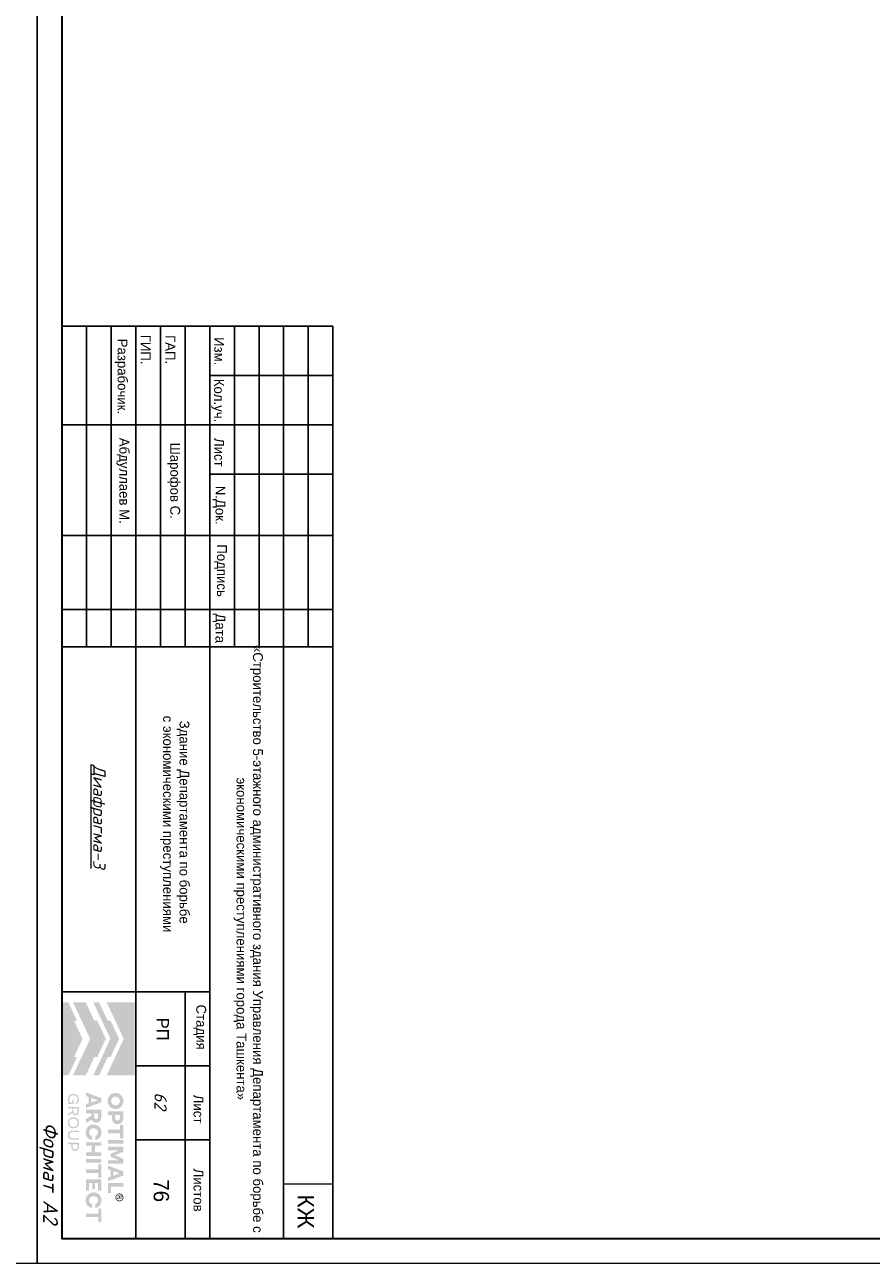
# Model space of a CAD drawing. Header units: millimetres. Extents: x -33345 to 4712671, y -3392 to 121473.
# Tile 1007 of 1056: x 4022375 to 4039541, y 44501 to 69611. Entities that reach past the tile are written whole.
import ezdxf

# ---------------------------------------------------------------- set-up
doc = ezdxf.new("R2010")
doc.units = ezdxf.units.MM
for name, color, linetype, lineweight in [('.', 7, 'Continuous', 15), ('A Текст', 250, 'Continuous', 20), ('Текст', 7, 'Continuous', 20)]:
    doc.layers.add(name, color=color, linetype=linetype, lineweight=lineweight)
doc.layers.add('_линия', color=7, linetype='Continuous')
doc.styles.add('ISOCPEUR', font='isocpeui.ttf', dxfattribs={"height": 300})
doc.styles.get("Standard").update_dxf_attribs({"font": 'arial.ttf'})
doc.styles.add('X-U-RW-01$0$StyleROMANS', font='GOTHIC.TTF')
doc.styles.add('Конструктор', font='isocpeui.ttf', dxfattribs={"height": 200})
doc.styles.add('Тохир', font='isocpeui.ttf', dxfattribs={"oblique": 2, "height": 250})

# ---------------------------------------------------------------- blocks, each defined once
blk = doc.blocks.new('srhet')
at = {"lineweight": 20}
blk.add_lwpolyline([(-49807960, 24193266), (-49748560, 24193266), (-49748560, 24235266), (-49807960, 24235266)], close=True, dxfattribs=at)
at = {"lineweight": 35}
blk.add_lwpolyline([(-49805960, 24193766), (-49749060, 24193766), (-49749060, 24234766), (-49805960, 24234766)], close=True, dxfattribs=at)
at = {"layer": '_линия', "color": 18, "lineweight": 0, "insert": (-49751418, 24193689), "char_height": 300, "width": 2427.67, "attachment_point": 1, "style": 'Тохир'}
blk.add_mtext('Формат А2', dxfattribs=at)
blk = doc.blocks.new('logo')
at = {"true_color": 0x90e0ed}
h = blk.add_hatch(color=141, dxfattribs=at)
h.dxf.hatch_style = 1
h.paths.add_polyline_path([(5.672, 5.668), (0.009, 5.668), (0.009, 3.483), (1.425, 4.147), (2.84, 4.81), (4.256, 4.147), (5.672, 3.483)])
at = {"true_color": 0x1f2877}
h = blk.add_hatch(color=166, dxfattribs=at)
h.dxf.hatch_style = 1
h.paths.add_polyline_path([(2.84, 4.449), (1.425, 3.786), (1.425, 3.558), (0.009, 2.894), (0.009, 2.448), (1.425, 3.112), (2.84, 3.775), (4.256, 3.112), (5.672, 2.448), (5.672, 2.894), (4.256, 3.558), (4.256, 3.786)])
h.paths.add_polyline_path([(2.84, 3.415), (1.425, 2.751), (1.425, 2.523), (0.009, 1.86), (0.009, 0.873), (1.425, 1.536), (2.84, 2.199), (4.256, 1.536), (5.672, 0.873), (5.672, 1.86), (4.256, 2.523), (4.256, 2.751)])
h.paths.add_polyline_path([(2.84, 1.611), (1.425, 0.947), (1.425, 1.176), (0.009, 0.512), (0.009, 0.005), (5.672, 0.005), (5.672, 0.512), (4.256, 1.176), (4.256, 0.947)])
at = {"true_color": 0x212121}
h = blk.add_hatch(color=250, dxfattribs=at)
h.dxf.hatch_style = 1
h.paths.add_polyline_path([(8.107, 4.61), (8.086, 4.63), (8.064, 4.649), (8.041, 4.667), (8.017, 4.683), (7.992, 4.699), (7.967, 4.713), (7.94, 4.726), (7.912, 4.738), (7.884, 4.749), (7.855, 4.759), (7.825, 4.766), (7.795, 4.773), (7.763, 4.778), (7.732, 4.782), (7.7, 4.784), (7.667, 4.785), (7.634, 4.784), (7.602, 4.782), (7.571, 4.778), (7.54, 4.773), (7.51, 4.766), (7.48, 4.758), (7.451, 4.749), (7.422, 4.738), (7.394, 4.725), (7.367, 4.712), (7.341, 4.697), (7.316, 4.682), (7.292, 4.665), (7.269, 4.648), (7.247, 4.629), (7.226, 4.609), (7.206, 4.588), (7.187, 4.566), (7.169, 4.544), (7.153, 4.52), (7.137, 4.495), (7.122, 4.47), (7.109, 4.443), (7.097, 4.416), (7.086, 4.387), (7.076, 4.359), (7.068, 4.329), (7.061, 4.299), (7.056, 4.268), (7.053, 4.237), (7.05, 4.205), (7.05, 4.173), (7.05, 4.14), (7.053, 4.108), (7.056, 4.077), (7.061, 4.047), (7.068, 4.016), (7.076, 3.987), (7.086, 3.958), (7.097, 3.93), (7.109, 3.903), (7.122, 3.876), (7.137, 3.85), (7.153, 3.826), (7.169, 3.802), (7.187, 3.779), (7.206, 3.757), (7.226, 3.736), (7.247, 3.716), (7.269, 3.697), (7.292, 3.679), (7.316, 3.662), (7.341, 3.647), (7.367, 3.633), (7.394, 3.619), (7.422, 3.607), (7.451, 3.596), (7.48, 3.587), (7.51, 3.579), (7.54, 3.573), (7.571, 3.568), (7.602, 3.564), (7.634, 3.562), (7.667, 3.561), (7.7, 3.562), (7.732, 3.564), (7.763, 3.568), (7.795, 3.573), (7.825, 3.579), (7.855, 3.587), (7.884, 3.596), (7.912, 3.607), (7.94, 3.619), (7.967, 3.633), (7.992, 3.647), (8.017, 3.662), (8.041, 3.679), (8.064, 3.697), (8.086, 3.716), (8.107, 3.736), (8.127, 3.757), (8.146, 3.779), (8.164, 3.802), (8.181, 3.826), (8.196, 3.85), (8.211, 3.876), (8.224, 3.903), (8.237, 3.93), (8.248, 3.958), (8.257, 3.987), (8.265, 4.016), (8.272, 4.047), (8.277, 4.077), (8.281, 4.108), (8.283, 4.14), (8.284, 4.173), (8.283, 4.205), (8.281, 4.237), (8.277, 4.268), (8.272, 4.299), (8.265, 4.329), (8.257, 4.359), (8.248, 4.387), (8.237, 4.416), (8.224, 4.443), (8.211, 4.47), (8.196, 4.495), (8.181, 4.52), (8.164, 4.544), (8.146, 4.567), (8.127, 4.589)])
h.paths.add_polyline_path([(7.841, 4.464), (7.854, 4.455), (7.867, 4.446), (7.879, 4.436), (7.891, 4.426), (7.902, 4.415), (7.913, 4.403), (7.923, 4.391), (7.933, 4.379), (7.942, 4.366), (7.95, 4.352), (7.958, 4.338), (7.965, 4.324), (7.972, 4.308), (7.977, 4.293), (7.982, 4.277), (7.987, 4.261), (7.99, 4.244), (7.993, 4.228), (7.995, 4.21), (7.996, 4.193), (7.996, 4.175), (7.996, 4.157), (7.995, 4.139), (7.993, 4.121), (7.99, 4.104), (7.987, 4.088), (7.982, 4.071), (7.977, 4.055), (7.972, 4.039), (7.965, 4.024), (7.958, 4.009), (7.95, 3.994), (7.942, 3.981), (7.933, 3.967), (7.923, 3.955), (7.913, 3.942), (7.902, 3.931), (7.891, 3.92), (7.879, 3.909), (7.867, 3.9), (7.854, 3.891), (7.841, 3.882), (7.827, 3.874), (7.813, 3.867), (7.798, 3.86), (7.783, 3.854), (7.767, 3.849), (7.751, 3.844), (7.735, 3.841), (7.718, 3.838), (7.701, 3.836), (7.684, 3.835), (7.667, 3.834), (7.649, 3.835), (7.632, 3.836), (7.615, 3.838), (7.598, 3.841), (7.582, 3.844), (7.566, 3.849), (7.551, 3.854), (7.535, 3.86), (7.521, 3.867), (7.506, 3.874), (7.492, 3.882), (7.479, 3.891), (7.466, 3.9), (7.454, 3.909), (7.442, 3.92), (7.431, 3.931), (7.42, 3.942), (7.41, 3.955), (7.4, 3.967), (7.391, 3.981), (7.383, 3.994), (7.375, 4.009), (7.368, 4.024), (7.362, 4.039), (7.356, 4.055), (7.351, 4.071), (7.347, 4.088), (7.343, 4.104), (7.34, 4.121), (7.338, 4.139), (7.337, 4.157), (7.337, 4.175), (7.337, 4.193), (7.338, 4.21), (7.34, 4.228), (7.343, 4.244), (7.347, 4.261), (7.351, 4.277), (7.356, 4.293), (7.362, 4.308), (7.368, 4.324), (7.375, 4.338), (7.383, 4.352), (7.391, 4.366), (7.4, 4.379), (7.41, 4.391), (7.42, 4.403), (7.431, 4.415), (7.442, 4.426), (7.454, 4.436), (7.466, 4.446), (7.479, 4.455), (7.492, 4.464), (7.506, 4.472), (7.521, 4.479), (7.535, 4.486), (7.551, 4.492), (7.566, 4.497), (7.582, 4.501), (7.598, 4.505), (7.615, 4.508), (7.632, 4.51), (7.649, 4.511), (7.667, 4.511), (7.684, 4.511), (7.701, 4.51), (7.718, 4.508), (7.735, 4.505), (7.751, 4.501), (7.767, 4.497), (7.783, 4.492), (7.798, 4.486), (7.813, 4.479), (7.827, 4.472)], flags=16)
h.paths.add_polyline_path([(9.335, 4.648), (9.319, 4.662), (9.301, 4.675), (9.283, 4.687), (9.264, 4.698), (9.245, 4.709), (9.224, 4.719), (9.203, 4.728), (9.181, 4.736), (9.158, 4.743), (9.134, 4.749), (9.11, 4.755), (9.085, 4.759), (9.059, 4.762), (9.032, 4.765), (9.005, 4.766), (8.977, 4.767), (8.47, 4.767), (8.47, 3.579), (8.75, 3.579), (8.75, 3.898), (8.977, 3.898), (9.005, 3.898), (9.032, 3.9), (9.059, 3.902), (9.085, 3.906), (9.11, 3.91), (9.134, 3.915), (9.158, 3.921), (9.181, 3.928), (9.203, 3.936), (9.224, 3.945), (9.245, 3.954), (9.264, 3.965), (9.283, 3.976), (9.301, 3.988), (9.319, 4.001), (9.335, 4.014), (9.35, 4.029), (9.365, 4.044), (9.379, 4.059), (9.391, 4.076), (9.403, 4.093), (9.414, 4.111), (9.424, 4.13), (9.432, 4.15), (9.44, 4.17), (9.447, 4.191), (9.453, 4.212), (9.458, 4.234), (9.461, 4.257), (9.464, 4.28), (9.466, 4.304), (9.466, 4.329), (9.466, 4.353), (9.464, 4.377), (9.461, 4.401), (9.458, 4.424), (9.453, 4.446), (9.447, 4.468), (9.44, 4.489), (9.432, 4.51), (9.424, 4.53), (9.414, 4.549), (9.403, 4.567), (9.391, 4.585), (9.379, 4.602), (9.365, 4.618), (9.35, 4.633)])
h.paths.add_polyline_path([(8.75, 4.511), (8.959, 4.511), (8.984, 4.511), (9.008, 4.508), (9.031, 4.505), (9.052, 4.499), (9.071, 4.492), (9.09, 4.484), (9.106, 4.474), (9.121, 4.463), (9.135, 4.45), (9.147, 4.436), (9.156, 4.421), (9.165, 4.404), (9.171, 4.387), (9.175, 4.368), (9.178, 4.348), (9.179, 4.327), (9.178, 4.306), (9.175, 4.287), (9.171, 4.268), (9.165, 4.251), (9.156, 4.235), (9.147, 4.22), (9.135, 4.206), (9.121, 4.193), (9.106, 4.182), (9.09, 4.172), (9.071, 4.164), (9.052, 4.157), (9.031, 4.151), (9.008, 4.148), (8.984, 4.145), (8.959, 4.144), (8.75, 4.144)], flags=16)
h.paths.add_polyline_path([(10.558, 4.767), (9.528, 4.767), (9.528, 4.529), (9.904, 4.529), (9.904, 3.579), (10.182, 3.579), (10.182, 4.529), (10.558, 4.529)])
h.paths.add_polyline_path([(10.975, 4.767), (10.695, 4.767), (10.695, 3.579), (10.975, 3.579)])
h.paths.add_polyline_path([(11.611, 4.767), (11.223, 4.767), (11.223, 3.579), (11.498, 3.579), (11.498, 4.426), (11.751, 3.806), (12.012, 3.806), (12.267, 4.426), (12.267, 3.579), (12.542, 3.579), (12.542, 4.767), (12.154, 4.767), (11.882, 4.116)])
h.paths.add_polyline_path([(13.451, 4.767), (13.116, 4.767), (12.68, 3.579), (12.959, 3.579), (13.038, 3.799), (13.529, 3.799), (13.609, 3.579), (13.888, 3.579)])
h.paths.add_polyline_path([(13.285, 4.487), (13.457, 4.01), (13.111, 4.01)], flags=16)
h.paths.add_polyline_path([(14.306, 4.767), (14.026, 4.767), (14.026, 3.579), (14.808, 3.579), (14.808, 3.827), (14.306, 3.827)])
h.paths.add_polyline_path([(15.871, 2.84), (15.857, 2.86), (15.841, 2.879), (15.825, 2.898), (15.808, 2.916), (15.79, 2.933), (15.771, 2.949), (15.752, 2.964), (15.731, 2.978), (15.71, 2.992), (15.688, 3.004), (15.666, 3.016), (15.643, 3.027), (15.619, 3.037), (15.594, 3.046), (15.569, 3.053), (15.543, 3.06), (15.516, 3.066), (15.49, 3.071), (15.462, 3.074), (15.434, 3.077), (15.406, 3.079), (15.377, 3.079), (15.344, 3.078), (15.312, 3.076), (15.281, 3.072), (15.25, 3.067), (15.22, 3.061), (15.191, 3.052), (15.162, 3.043), (15.134, 3.031), (15.106, 3.019), (15.08, 3.005), (15.054, 2.991), (15.03, 2.975), (15.006, 2.958), (14.984, 2.94), (14.962, 2.921), (14.942, 2.901), (14.922, 2.88), (14.903, 2.858), (14.886, 2.835), (14.869, 2.811), (14.854, 2.787), (14.84, 2.761), (14.827, 2.734), (14.815, 2.707), (14.804, 2.679), (14.795, 2.65), (14.787, 2.621), (14.78, 2.591), (14.775, 2.561), (14.772, 2.53), (14.769, 2.499), (14.769, 2.468), (14.769, 2.436), (14.772, 2.405), (14.775, 2.374), (14.78, 2.344), (14.787, 2.314), (14.795, 2.285), (14.804, 2.256), (14.815, 2.228), (14.827, 2.201), (14.84, 2.174), (14.854, 2.149), (14.869, 2.124), (14.886, 2.1), (14.903, 2.077), (14.922, 2.055), (14.942, 2.034), (14.962, 2.014), (14.984, 1.995), (15.006, 1.977), (15.03, 1.96), (15.054, 1.945), (15.08, 1.93), (15.106, 1.916), (15.134, 1.904), (15.162, 1.893), (15.191, 1.883), (15.22, 1.875), (15.25, 1.868), (15.281, 1.863), (15.312, 1.859), (15.344, 1.857), (15.377, 1.856), (15.406, 1.856), (15.434, 1.858), (15.462, 1.861), (15.49, 1.864), (15.516, 1.869), (15.543, 1.875), (15.569, 1.882), (15.594, 1.89), (15.619, 1.898), (15.643, 1.908), (15.666, 1.919), (15.688, 1.931), (15.71, 1.943), (15.731, 1.957), (15.752, 1.971), (15.771, 1.986), (15.79, 2.002), (15.808, 2.019), (15.825, 2.037), (15.841, 2.056), (15.857, 2.075), (15.871, 2.096), (15.885, 2.117), (15.898, 2.139), (15.91, 2.161), (15.921, 2.185), (15.93, 2.209), (15.939, 2.233), (15.947, 2.259), (15.953, 2.284), (15.959, 2.311), (15.964, 2.338), (15.668, 2.338), (15.659, 2.314), (15.649, 2.291), (15.638, 2.269), (15.625, 2.249), (15.61, 2.23), (15.594, 2.213), (15.576, 2.196), (15.557, 2.181), (15.536, 2.168), (15.515, 2.156), (15.493, 2.146), (15.471, 2.138), (15.448, 2.132), (15.424, 2.127), (15.4, 2.125), (15.375, 2.124), (15.358, 2.124), (15.342, 2.125), (15.326, 2.127), (15.31, 2.13), (15.294, 2.134), (15.279, 2.139), (15.264, 2.144), (15.249, 2.15), (15.235, 2.157), (15.221, 2.165), (15.207, 2.173), (15.195, 2.182), (15.182, 2.191), (15.17, 2.201), (15.159, 2.212), (15.148, 2.223), (15.138, 2.235), (15.128, 2.247), (15.119, 2.26), (15.11, 2.273), (15.102, 2.287), (15.094, 2.302), (15.087, 2.316), (15.081, 2.332), (15.075, 2.348), (15.07, 2.364), (15.066, 2.381), (15.062, 2.397), (15.059, 2.414), (15.057, 2.432), (15.056, 2.45), (15.056, 2.468), (15.056, 2.486), (15.057, 2.503), (15.059, 2.521), (15.062, 2.538), (15.066, 2.555), (15.07, 2.571), (15.075, 2.587), (15.081, 2.603), (15.087, 2.619), (15.094, 2.634), (15.102, 2.648), (15.11, 2.662), (15.119, 2.675), (15.128, 2.688), (15.138, 2.7), (15.148, 2.712), (15.159, 2.723), (15.17, 2.734), (15.182, 2.744), (15.195, 2.753), (15.207, 2.762), (15.221, 2.77), (15.235, 2.778), (15.249, 2.785), (15.264, 2.791), (15.279, 2.797), (15.294, 2.801), (15.31, 2.805), (15.326, 2.808), (15.342, 2.81), (15.358, 2.811), (15.375, 2.812), (15.4, 2.811), (15.424, 2.808), (15.448, 2.803), (15.471, 2.797), (15.493, 2.789), (15.515, 2.779), (15.536, 2.767), (15.557, 2.754), (15.576, 2.739), (15.594, 2.722), (15.61, 2.705), (15.625, 2.686), (15.638, 2.666), (15.649, 2.644), (15.659, 2.621), (15.668, 2.597), (15.964, 2.597), (15.959, 2.624), (15.953, 2.651), (15.947, 2.677), (15.939, 2.702), (15.93, 2.726), (15.921, 2.75), (15.91, 2.774), (15.898, 2.796), (15.885, 2.818)])
h.paths.add_polyline_path([(14.632, 3.061), (13.76, 3.061), (13.76, 1.874), (14.632, 1.874), (14.632, 2.122), (14.04, 2.122), (14.04, 2.359), (14.528, 2.359), (14.528, 2.572), (14.04, 2.572), (14.04, 2.813), (14.632, 2.813)])
h.paths.add_polyline_path([(13.624, 3.061), (12.593, 3.061), (12.593, 2.824), (12.969, 2.824), (12.969, 1.874), (13.248, 1.874), (13.248, 2.824), (13.624, 2.824)])
h.paths.add_polyline_path([(12.457, 3.061), (12.177, 3.061), (12.177, 1.874), (12.457, 1.874)])
h.paths.add_polyline_path([(11.929, 3.061), (11.648, 3.061), (11.648, 2.572), (11.147, 2.572), (11.147, 3.061), (10.867, 3.061), (10.867, 1.874), (11.147, 1.874), (11.147, 2.329), (11.648, 2.329), (11.648, 1.874), (11.929, 1.874)])
h.paths.add_polyline_path([(10.624, 2.796), (10.611, 2.818), (10.597, 2.84), (10.583, 2.86), (10.567, 2.879), (10.551, 2.898), (10.534, 2.916), (10.516, 2.933), (10.497, 2.949), (10.477, 2.964), (10.457, 2.978), (10.436, 2.992), (10.414, 3.004), (10.392, 3.016), (10.368, 3.027), (10.344, 3.037), (10.32, 3.046), (10.294, 3.053), (10.269, 3.06), (10.242, 3.066), (10.215, 3.071), (10.188, 3.074), (10.16, 3.077), (10.132, 3.079), (10.103, 3.079), (10.07, 3.078), (10.038, 3.076), (10.007, 3.072), (9.976, 3.067), (9.946, 3.061), (9.917, 3.052), (9.888, 3.043), (9.86, 3.031), (9.832, 3.019), (9.806, 3.005), (9.78, 2.991), (9.756, 2.975), (9.732, 2.958), (9.71, 2.94), (9.688, 2.921), (9.667, 2.901), (9.648, 2.88), (9.629, 2.858), (9.612, 2.835), (9.595, 2.811), (9.58, 2.787), (9.566, 2.761), (9.553, 2.734), (9.541, 2.707), (9.53, 2.679), (9.52, 2.65), (9.512, 2.621), (9.506, 2.591), (9.501, 2.561), (9.497, 2.53), (9.495, 2.499), (9.494, 2.468), (9.495, 2.436), (9.497, 2.405), (9.501, 2.374), (9.506, 2.344), (9.512, 2.314), (9.52, 2.285), (9.53, 2.256), (9.541, 2.228), (9.553, 2.201), (9.566, 2.174), (9.58, 2.149), (9.595, 2.124), (9.612, 2.1), (9.629, 2.077), (9.648, 2.055), (9.667, 2.034), (9.688, 2.014), (9.71, 1.995), (9.732, 1.977), (9.756, 1.96), (9.78, 1.945), (9.806, 1.93), (9.832, 1.916), (9.86, 1.904), (9.888, 1.893), (9.917, 1.883), (9.946, 1.875), (9.976, 1.868), (10.007, 1.863), (10.038, 1.859), (10.07, 1.857), (10.103, 1.856), (10.132, 1.856), (10.16, 1.858), (10.188, 1.861), (10.215, 1.864), (10.242, 1.869), (10.269, 1.875), (10.294, 1.882), (10.32, 1.89), (10.344, 1.898), (10.368, 1.908), (10.392, 1.919), (10.414, 1.931), (10.436, 1.943), (10.457, 1.957), (10.477, 1.971), (10.497, 1.986), (10.516, 2.002), (10.534, 2.019), (10.551, 2.037), (10.567, 2.056), (10.583, 2.075), (10.597, 2.096), (10.611, 2.117), (10.624, 2.139), (10.636, 2.161), (10.646, 2.185), (10.656, 2.209), (10.665, 2.233), (10.673, 2.259), (10.679, 2.284), (10.685, 2.311), (10.689, 2.338), (10.393, 2.338), (10.385, 2.314), (10.375, 2.291), (10.364, 2.269), (10.351, 2.249), (10.336, 2.23), (10.32, 2.213), (10.302, 2.196), (10.282, 2.181), (10.262, 2.168), (10.241, 2.156), (10.219, 2.146), (10.197, 2.138), (10.174, 2.132), (10.15, 2.127), (10.126, 2.125), (10.101, 2.124), (10.084, 2.124), (10.068, 2.125), (10.052, 2.127), (10.036, 2.13), (10.02, 2.134), (10.005, 2.139), (9.99, 2.144), (9.975, 2.15), (9.961, 2.157), (9.947, 2.165), (9.933, 2.173), (9.92, 2.182), (9.908, 2.191), (9.896, 2.201), (9.885, 2.212), (9.874, 2.223), (9.864, 2.235), (9.854, 2.247), (9.844, 2.26), (9.836, 2.273), (9.828, 2.287), (9.82, 2.302), (9.813, 2.316), (9.806, 2.332), (9.801, 2.348), (9.796, 2.364), (9.791, 2.381), (9.788, 2.397), (9.785, 2.414), (9.783, 2.432), (9.782, 2.45), (9.782, 2.468), (9.782, 2.486), (9.783, 2.503), (9.785, 2.521), (9.788, 2.538), (9.791, 2.555), (9.796, 2.571), (9.801, 2.587), (9.806, 2.603), (9.813, 2.619), (9.82, 2.634), (9.828, 2.648), (9.836, 2.662), (9.844, 2.675), (9.854, 2.688), (9.864, 2.7), (9.874, 2.712), (9.885, 2.723), (9.896, 2.734), (9.908, 2.744), (9.92, 2.753), (9.933, 2.762), (9.947, 2.77), (9.961, 2.778), (9.975, 2.785), (9.99, 2.791), (10.005, 2.797), (10.02, 2.801), (10.036, 2.805), (10.052, 2.808), (10.068, 2.81), (10.084, 2.811), (10.101, 2.812), (10.126, 2.811), (10.15, 2.808), (10.174, 2.803), (10.197, 2.797), (10.219, 2.789), (10.241, 2.779), (10.262, 2.767), (10.282, 2.754), (10.302, 2.739), (10.32, 2.722), (10.336, 2.705), (10.351, 2.686), (10.364, 2.666), (10.375, 2.644), (10.385, 2.621), (10.393, 2.597), (10.689, 2.597), (10.685, 2.624), (10.679, 2.651), (10.673, 2.677), (10.665, 2.702), (10.656, 2.726), (10.646, 2.75), (10.636, 2.774)])
h.paths.add_polyline_path([(9.251, 2.936), (9.221, 2.962), (9.189, 2.986), (9.153, 3.006), (9.113, 3.023), (9.07, 3.037), (9.024, 3.047), (8.974, 3.055), (8.921, 3.06), (8.865, 3.061), (8.347, 3.061), (8.347, 1.874), (8.628, 1.874), (8.628, 2.294), (8.826, 2.294), (9.057, 1.874), (9.372, 1.874), (9.108, 2.335), (9.136, 2.346), (9.162, 2.359), (9.187, 2.374), (9.21, 2.39), (9.231, 2.407), (9.25, 2.425), (9.268, 2.445), (9.284, 2.466), (9.299, 2.488), (9.311, 2.512), (9.322, 2.537), (9.33, 2.563), (9.337, 2.59), (9.342, 2.619), (9.345, 2.649), (9.346, 2.68), (9.344, 2.725), (9.338, 2.766), (9.328, 2.805), (9.315, 2.842), (9.297, 2.876), (9.276, 2.907)])
h.paths.add_polyline_path([(8.949, 2.802), (8.967, 2.796), (8.984, 2.789), (8.999, 2.781), (9.012, 2.772), (9.024, 2.761), (9.035, 2.75), (9.044, 2.737), (9.051, 2.724), (9.056, 2.709), (9.06, 2.693), (9.063, 2.677), (9.064, 2.659), (9.063, 2.642), (9.06, 2.626), (9.056, 2.61), (9.051, 2.596), (9.044, 2.582), (9.035, 2.57), (9.024, 2.559), (9.012, 2.548), (8.999, 2.539), (8.984, 2.531), (8.967, 2.524), (8.949, 2.518), (8.93, 2.514), (8.909, 2.511), (8.887, 2.509), (8.863, 2.508), (8.628, 2.508), (8.628, 2.812), (8.863, 2.812), (8.887, 2.811), (8.909, 2.809), (8.93, 2.806)], flags=16)
h.paths.add_polyline_path([(7.773, 3.061), (7.438, 3.061), (7.002, 1.874), (7.28, 1.874), (7.36, 2.093), (7.851, 2.093), (7.931, 1.874), (8.209, 1.874)])
h.paths.add_polyline_path([(7.606, 2.781), (7.778, 2.304), (7.433, 2.304)], flags=16)
h.paths.add_polyline_path([(17.059, 3.061), (16.029, 3.061), (16.029, 2.824), (16.405, 2.824), (16.405, 1.874), (16.683, 1.874), (16.683, 2.824), (17.059, 2.824)])
at = {"true_color": 0xa7a9ac}
h = blk.add_hatch(color=253, dxfattribs=at)
h.dxf.hatch_style = 1
h.paths.add_polyline_path([(15.277, 4.754), (15.255, 4.763), (15.232, 4.77), (15.208, 4.776), (15.185, 4.779), (15.164, 4.781), (15.162, 4.781), (15.138, 4.781), (15.127, 4.78), (15.114, 4.779), (15.101, 4.777), (15.088, 4.775), (15.076, 4.772), (15.063, 4.769), (15.05, 4.765), (15.038, 4.76), (15.026, 4.755), (14.997, 4.739), (14.969, 4.721), (14.945, 4.701), (14.923, 4.679), (14.903, 4.654), (14.886, 4.628), (14.872, 4.599), (14.86, 4.567), (14.856, 4.553), (14.853, 4.539), (14.85, 4.525), (14.848, 4.51), (14.847, 4.496), (14.847, 4.481), (14.847, 4.466), (14.848, 4.452), (14.851, 4.426), (14.857, 4.402), (14.864, 4.378), (14.873, 4.355), (14.884, 4.333), (14.896, 4.312), (14.911, 4.291), (14.928, 4.272), (14.94, 4.259), (14.954, 4.247), (14.968, 4.236), (14.982, 4.225), (14.997, 4.216), (15.013, 4.207), (15.029, 4.2), (15.046, 4.193), (15.064, 4.187), (15.082, 4.182), (15.1, 4.179), (15.119, 4.176), (15.14, 4.175), (15.16, 4.175), (15.181, 4.176), (15.202, 4.179), (15.222, 4.183), (15.241, 4.188), (15.26, 4.195), (15.279, 4.203), (15.297, 4.212), (15.314, 4.222), (15.331, 4.234), (15.347, 4.247), (15.364, 4.263), (15.38, 4.28), (15.395, 4.298), (15.408, 4.317), (15.419, 4.337), (15.429, 4.358), (15.437, 4.38), (15.444, 4.403), (15.448, 4.418), (15.45, 4.433), (15.452, 4.448), (15.453, 4.463), (15.454, 4.466), (15.454, 4.49), (15.453, 4.501), (15.45, 4.523), (15.446, 4.544), (15.441, 4.565), (15.434, 4.586), (15.426, 4.605), (15.416, 4.624), (15.405, 4.643), (15.392, 4.661), (15.38, 4.676), (15.368, 4.69), (15.354, 4.703), (15.34, 4.715), (15.326, 4.726), (15.31, 4.736), (15.294, 4.745)])
h.paths.add_polyline_path([(15.249, 4.711), (15.292, 4.687), (15.329, 4.657), (15.36, 4.619), (15.383, 4.576), (15.398, 4.529), (15.403, 4.478), (15.398, 4.427), (15.383, 4.379), (15.36, 4.336), (15.329, 4.299), (15.291, 4.268), (15.248, 4.245), (15.2, 4.23), (15.149, 4.225), (15.099, 4.23), (15.051, 4.245), (15.009, 4.268), (14.971, 4.299), (14.941, 4.337), (14.917, 4.38), (14.903, 4.427), (14.897, 4.478), (14.903, 4.529), (14.917, 4.576), (14.941, 4.619), (14.972, 4.657), (15.009, 4.688), (15.052, 4.711), (15.099, 4.726), (15.15, 4.731), (15.201, 4.726)], flags=16)
h.paths.add_polyline_path([(15.197, 4.632), (15.209, 4.629), (15.219, 4.625), (15.227, 4.621), (15.235, 4.616), (15.242, 4.61), (15.249, 4.603), (15.254, 4.596), (15.259, 4.587), (15.263, 4.578), (15.267, 4.565), (15.269, 4.553), (15.269, 4.541), (15.267, 4.529), (15.264, 4.518), (15.259, 4.507), (15.252, 4.496), (15.244, 4.486), (15.238, 4.48), (15.232, 4.475), (15.225, 4.471), (15.218, 4.467), (15.211, 4.464), (15.203, 4.461), (15.196, 4.459), (15.187, 4.458), (15.177, 4.456), (15.177, 4.456), (15.189, 4.449), (15.197, 4.445), (15.203, 4.439), (15.209, 4.433), (15.215, 4.426), (15.226, 4.413), (15.235, 4.399), (15.245, 4.386), (15.254, 4.372), (15.29, 4.313), (15.291, 4.311), (15.289, 4.31), (15.23, 4.31), (15.226, 4.312), (15.182, 4.389), (15.157, 4.425), (15.152, 4.43), (15.147, 4.435), (15.141, 4.439), (15.135, 4.442), (15.129, 4.445), (15.122, 4.447), (15.115, 4.448), (15.107, 4.448), (15.072, 4.449), (15.07, 4.449), (15.07, 4.311), (15.018, 4.311), (15.018, 4.636), (15.02, 4.637), (15.161, 4.635), (15.173, 4.635), (15.185, 4.634)], flags=0)
h.paths.add_polyline_path([(15.178, 4.588), (15.187, 4.584), (15.196, 4.579), (15.2, 4.576), (15.203, 4.572), (15.206, 4.568), (15.209, 4.564), (15.211, 4.559), (15.212, 4.554), (15.213, 4.549), (15.213, 4.544), (15.213, 4.538), (15.212, 4.533), (15.211, 4.528), (15.209, 4.523), (15.206, 4.518), (15.203, 4.514), (15.199, 4.51), (15.195, 4.506), (15.19, 4.503), (15.184, 4.5), (15.178, 4.499), (15.173, 4.497), (15.161, 4.495), (15.15, 4.494), (15.138, 4.494), (15.127, 4.494), (15.074, 4.493), (15.071, 4.493), (15.071, 4.592), (15.096, 4.592), (15.159, 4.591), (15.169, 4.59)], flags=0)
h.paths.add_polyline_path([(15.267, 4.565), (15.263, 4.578), (15.259, 4.587), (15.254, 4.596), (15.249, 4.603), (15.242, 4.61), (15.235, 4.616), (15.227, 4.621), (15.219, 4.625), (15.209, 4.629), (15.197, 4.632), (15.185, 4.634), (15.173, 4.635), (15.161, 4.635), (15.02, 4.637), (15.018, 4.636), (15.018, 4.311), (15.07, 4.311), (15.07, 4.449), (15.072, 4.449), (15.107, 4.448), (15.115, 4.448), (15.122, 4.447), (15.129, 4.445), (15.135, 4.442), (15.141, 4.439), (15.147, 4.435), (15.152, 4.43), (15.157, 4.425), (15.182, 4.389), (15.226, 4.312), (15.23, 4.31), (15.289, 4.31), (15.291, 4.311), (15.29, 4.313), (15.254, 4.372), (15.245, 4.386), (15.235, 4.399), (15.226, 4.413), (15.215, 4.426), (15.209, 4.433), (15.203, 4.439), (15.197, 4.445), (15.189, 4.449), (15.177, 4.456), (15.187, 4.458), (15.196, 4.459), (15.203, 4.461), (15.211, 4.464), (15.218, 4.467), (15.225, 4.471), (15.232, 4.475), (15.238, 4.48), (15.244, 4.486), (15.252, 4.496), (15.259, 4.507), (15.264, 4.518), (15.267, 4.529), (15.269, 4.541), (15.269, 4.553)], flags=0)
h = blk.add_hatch(color=253, dxfattribs=at)
h.dxf.hatch_style = 1
h.paths.add_polyline_path([(15.242, 4.61), (15.235, 4.616), (15.227, 4.621), (15.219, 4.625), (15.209, 4.629), (15.197, 4.632), (15.185, 4.634), (15.173, 4.635), (15.161, 4.635), (15.02, 4.637), (15.018, 4.636), (15.018, 4.311), (15.07, 4.311), (15.07, 4.449), (15.072, 4.449), (15.107, 4.448), (15.115, 4.448), (15.122, 4.447), (15.129, 4.445), (15.135, 4.442), (15.141, 4.439), (15.147, 4.435), (15.152, 4.43), (15.157, 4.425), (15.182, 4.389), (15.226, 4.312), (15.23, 4.31), (15.289, 4.31), (15.291, 4.311), (15.29, 4.313), (15.254, 4.372), (15.245, 4.386), (15.235, 4.399), (15.226, 4.413), (15.215, 4.426), (15.209, 4.433), (15.203, 4.439), (15.197, 4.445), (15.189, 4.449), (15.177, 4.456), (15.187, 4.458), (15.196, 4.459), (15.203, 4.461), (15.211, 4.464), (15.218, 4.467), (15.225, 4.471), (15.232, 4.475), (15.238, 4.48), (15.244, 4.486), (15.252, 4.496), (15.259, 4.507), (15.264, 4.518), (15.267, 4.529), (15.269, 4.541), (15.269, 4.553), (15.267, 4.565), (15.263, 4.578), (15.259, 4.587), (15.254, 4.596), (15.249, 4.603)])
h.paths.add_polyline_path([(15.169, 4.59), (15.178, 4.588), (15.187, 4.584), (15.196, 4.579), (15.2, 4.576), (15.203, 4.572), (15.206, 4.568), (15.209, 4.564), (15.211, 4.559), (15.212, 4.554), (15.213, 4.549), (15.213, 4.544), (15.213, 4.538), (15.212, 4.533), (15.211, 4.528), (15.209, 4.523), (15.206, 4.518), (15.203, 4.514), (15.199, 4.51), (15.195, 4.506), (15.19, 4.503), (15.184, 4.5), (15.178, 4.499), (15.173, 4.497), (15.161, 4.495), (15.15, 4.494), (15.138, 4.494), (15.127, 4.494), (15.074, 4.493), (15.071, 4.493), (15.071, 4.592), (15.096, 4.592), (15.159, 4.591)], flags=16)
h = blk.add_hatch(color=253, dxfattribs=at)
h.dxf.hatch_style = 1
h.paths.add_polyline_path([(7.824, 1.219), (7.813, 1.23), (7.803, 1.24), (7.791, 1.249), (7.78, 1.258), (7.768, 1.267), (7.756, 1.275), (7.743, 1.283), (7.73, 1.29), (7.716, 1.297), (7.703, 1.303), (7.688, 1.309), (7.674, 1.314), (7.659, 1.319), (7.644, 1.323), (7.628, 1.326), (7.613, 1.329), (7.597, 1.332), (7.581, 1.334), (7.564, 1.335), (7.547, 1.336), (7.53, 1.336), (7.506, 1.335), (7.483, 1.334), (7.461, 1.331), (7.439, 1.328), (7.417, 1.323), (7.396, 1.317), (7.376, 1.31), (7.356, 1.302), (7.337, 1.293), (7.319, 1.284), (7.301, 1.273), (7.284, 1.262), (7.268, 1.25), (7.253, 1.237), (7.238, 1.224), (7.224, 1.21), (7.211, 1.195), (7.199, 1.179), (7.187, 1.163), (7.176, 1.146), (7.166, 1.129), (7.157, 1.11), (7.149, 1.092), (7.141, 1.073), (7.134, 1.053), (7.128, 1.033), (7.124, 1.012), (7.119, 0.991), (7.116, 0.97), (7.114, 0.949), (7.113, 0.927), (7.112, 0.904), (7.113, 0.88), (7.114, 0.857), (7.116, 0.834), (7.12, 0.811), (7.124, 0.789), (7.129, 0.768), (7.135, 0.747), (7.142, 0.727), (7.15, 0.707), (7.159, 0.688), (7.168, 0.67), (7.178, 0.652), (7.189, 0.636), (7.201, 0.62), (7.214, 0.605), (7.227, 0.59), (7.241, 0.577), (7.255, 0.564), (7.271, 0.552), (7.286, 0.54), (7.303, 0.53), (7.32, 0.52), (7.338, 0.511), (7.357, 0.503), (7.376, 0.496), (7.396, 0.49), (7.416, 0.485), (7.436, 0.48), (7.458, 0.477), (7.479, 0.475), (7.501, 0.473), (7.524, 0.473), (7.546, 0.473), (7.567, 0.474), (7.588, 0.476), (7.608, 0.479), (7.627, 0.483), (7.646, 0.488), (7.664, 0.493), (7.682, 0.5), (7.699, 0.507), (7.716, 0.514), (7.732, 0.523), (7.747, 0.532), (7.761, 0.541), (7.775, 0.551), (7.789, 0.562), (7.802, 0.574), (7.802, 0.485), (7.911, 0.485), (7.911, 0.921), (7.578, 0.921), (7.578, 0.827), (7.802, 0.827), (7.802, 0.709), (7.794, 0.695), (7.785, 0.681), (7.774, 0.668), (7.763, 0.656), (7.75, 0.645), (7.735, 0.634), (7.72, 0.624), (7.703, 0.615), (7.685, 0.606), (7.666, 0.599), (7.647, 0.593), (7.627, 0.588), (7.606, 0.584), (7.585, 0.581), (7.563, 0.58), (7.54, 0.579), (7.522, 0.579), (7.505, 0.58), (7.488, 0.582), (7.472, 0.585), (7.456, 0.588), (7.441, 0.592), (7.425, 0.597), (7.411, 0.602), (7.396, 0.608), (7.383, 0.615), (7.369, 0.622), (7.357, 0.63), (7.345, 0.639), (7.333, 0.648), (7.322, 0.658), (7.311, 0.668), (7.301, 0.679), (7.292, 0.69), (7.283, 0.702), (7.275, 0.715), (7.267, 0.728), (7.26, 0.741), (7.253, 0.756), (7.247, 0.77), (7.242, 0.786), (7.237, 0.801), (7.234, 0.817), (7.23, 0.834), (7.228, 0.851), (7.226, 0.868), (7.225, 0.886), (7.225, 0.904), (7.225, 0.921), (7.226, 0.938), (7.228, 0.954), (7.23, 0.97), (7.233, 0.986), (7.236, 1.001), (7.24, 1.016), (7.245, 1.031), (7.25, 1.046), (7.256, 1.06), (7.262, 1.074), (7.27, 1.087), (7.277, 1.099), (7.285, 1.112), (7.294, 1.123), (7.304, 1.135), (7.314, 1.145), (7.324, 1.155), (7.335, 1.165), (7.347, 1.174), (7.359, 1.182), (7.371, 1.19), (7.385, 1.197), (7.398, 1.204), (7.412, 1.21), (7.427, 1.215), (7.442, 1.22), (7.458, 1.223), (7.474, 1.226), (7.49, 1.228), (7.508, 1.229), (7.525, 1.23), (7.547, 1.229), (7.569, 1.227), (7.59, 1.224), (7.61, 1.219), (7.629, 1.214), (7.648, 1.207), (7.667, 1.199), (7.684, 1.189), (7.701, 1.178), (7.716, 1.166), (7.73, 1.154), (7.743, 1.14), (7.755, 1.125), (7.765, 1.109), (7.775, 1.091), (7.783, 1.073), (7.908, 1.073), (7.903, 1.089), (7.897, 1.104), (7.891, 1.118), (7.884, 1.132), (7.877, 1.146), (7.869, 1.159), (7.861, 1.172), (7.852, 1.185), (7.843, 1.197), (7.834, 1.208)])
h.paths.add_polyline_path([(8.756, 1.163), (8.751, 1.175), (8.746, 1.187), (8.74, 1.198), (8.733, 1.208), (8.725, 1.219), (8.717, 1.229), (8.709, 1.238), (8.7, 1.247), (8.69, 1.255), (8.68, 1.263), (8.669, 1.271), (8.658, 1.278), (8.646, 1.285), (8.634, 1.291), (8.621, 1.296), (8.608, 1.301), (8.594, 1.306), (8.579, 1.31), (8.565, 1.314), (8.549, 1.317), (8.534, 1.319), (8.517, 1.321), (8.501, 1.322), (8.484, 1.323), (8.466, 1.323), (8.136, 1.323), (8.136, 0.485), (8.245, 0.485), (8.245, 0.814), (8.464, 0.814), (8.654, 0.485), (8.783, 0.485), (8.579, 0.828), (8.602, 0.835), (8.623, 0.843), (8.643, 0.853), (8.662, 0.863), (8.679, 0.875), (8.695, 0.888), (8.709, 0.902), (8.723, 0.917), (8.734, 0.933), (8.744, 0.95), (8.753, 0.968), (8.76, 0.986), (8.766, 1.006), (8.769, 1.026), (8.772, 1.047), (8.773, 1.07), (8.772, 1.084), (8.771, 1.098), (8.77, 1.112), (8.767, 1.125), (8.764, 1.138), (8.761, 1.151)])
h.paths.add_polyline_path([(8.245, 1.223), (8.455, 1.223), (8.479, 1.223), (8.501, 1.221), (8.522, 1.218), (8.541, 1.213), (8.56, 1.207), (8.577, 1.2), (8.592, 1.192), (8.606, 1.182), (8.619, 1.171), (8.63, 1.159), (8.639, 1.146), (8.647, 1.132), (8.653, 1.117), (8.657, 1.101), (8.659, 1.084), (8.66, 1.066), (8.659, 1.047), (8.657, 1.03), (8.653, 1.014), (8.647, 0.999), (8.639, 0.985), (8.63, 0.972), (8.619, 0.96), (8.606, 0.949), (8.592, 0.94), (8.577, 0.931), (8.56, 0.924), (8.541, 0.918), (8.522, 0.914), (8.501, 0.911), (8.479, 0.909), (8.455, 0.908), (8.245, 0.908)], flags=16)
h.paths.add_polyline_path([(9.702, 1.165), (9.689, 1.181), (9.676, 1.197), (9.662, 1.212), (9.647, 1.226), (9.631, 1.239), (9.615, 1.252), (9.598, 1.263), (9.581, 1.274), (9.563, 1.285), (9.544, 1.294), (9.525, 1.303), (9.505, 1.311), (9.484, 1.317), (9.464, 1.323), (9.443, 1.328), (9.421, 1.331), (9.399, 1.334), (9.377, 1.336), (9.355, 1.336), (9.332, 1.336), (9.31, 1.334), (9.288, 1.331), (9.266, 1.328), (9.245, 1.323), (9.225, 1.317), (9.204, 1.311), (9.184, 1.303), (9.165, 1.294), (9.146, 1.285), (9.128, 1.274), (9.111, 1.263), (9.094, 1.252), (9.078, 1.239), (9.062, 1.226), (9.047, 1.212), (9.033, 1.197), (9.02, 1.181), (9.007, 1.165), (8.995, 1.148), (8.984, 1.131), (8.974, 1.113), (8.965, 1.094), (8.956, 1.075), (8.948, 1.055), (8.941, 1.034), (8.936, 1.014), (8.931, 0.993), (8.928, 0.971), (8.925, 0.949), (8.923, 0.927), (8.923, 0.904), (8.923, 0.882), (8.925, 0.859), (8.928, 0.838), (8.931, 0.816), (8.936, 0.795), (8.941, 0.774), (8.948, 0.754), (8.956, 0.734), (8.965, 0.715), (8.974, 0.696), (8.984, 0.678), (8.995, 0.66), (9.007, 0.644), (9.02, 0.628), (9.033, 0.612), (9.047, 0.597), (9.062, 0.583), (9.078, 0.57), (9.094, 0.557), (9.111, 0.545), (9.128, 0.534), (9.146, 0.524), (9.165, 0.514), (9.184, 0.506), (9.204, 0.498), (9.225, 0.491), (9.245, 0.486), (9.266, 0.481), (9.288, 0.477), (9.31, 0.475), (9.332, 0.473), (9.355, 0.473), (9.377, 0.473), (9.399, 0.475), (9.421, 0.477), (9.443, 0.481), (9.464, 0.486), (9.484, 0.491), (9.505, 0.498), (9.525, 0.506), (9.544, 0.514), (9.563, 0.524), (9.581, 0.534), (9.598, 0.545), (9.615, 0.557), (9.631, 0.57), (9.647, 0.583), (9.662, 0.597), (9.676, 0.612), (9.689, 0.628), (9.702, 0.644), (9.714, 0.66), (9.725, 0.678), (9.735, 0.696), (9.744, 0.715), (9.753, 0.734), (9.761, 0.754), (9.768, 0.774), (9.773, 0.795), (9.778, 0.816), (9.782, 0.838), (9.784, 0.859), (9.786, 0.882), (9.786, 0.904), (9.786, 0.927), (9.784, 0.949), (9.782, 0.971), (9.778, 0.993), (9.773, 1.014), (9.768, 1.034), (9.761, 1.055), (9.753, 1.075), (9.744, 1.094), (9.735, 1.113), (9.725, 1.131), (9.714, 1.148)])
h.paths.add_polyline_path([(9.126, 1.137), (9.136, 1.148), (9.148, 1.158), (9.16, 1.167), (9.172, 1.176), (9.185, 1.184), (9.198, 1.192), (9.212, 1.199), (9.227, 1.205), (9.242, 1.211), (9.257, 1.216), (9.272, 1.22), (9.288, 1.223), (9.304, 1.226), (9.321, 1.228), (9.337, 1.229), (9.355, 1.23), (9.372, 1.229), (9.388, 1.228), (9.405, 1.226), (9.421, 1.223), (9.437, 1.22), (9.452, 1.216), (9.467, 1.211), (9.482, 1.205), (9.497, 1.199), (9.511, 1.192), (9.524, 1.184), (9.537, 1.176), (9.549, 1.167), (9.561, 1.158), (9.573, 1.148), (9.583, 1.137), (9.594, 1.126), (9.604, 1.114), (9.613, 1.102), (9.621, 1.089), (9.629, 1.076), (9.637, 1.063), (9.644, 1.048), (9.65, 1.034), (9.655, 1.019), (9.66, 1.003), (9.664, 0.988), (9.668, 0.972), (9.67, 0.955), (9.672, 0.939), (9.673, 0.922), (9.674, 0.904), (9.673, 0.887), (9.672, 0.87), (9.67, 0.853), (9.668, 0.837), (9.664, 0.821), (9.66, 0.805), (9.655, 0.79), (9.65, 0.775), (9.644, 0.76), (9.637, 0.746), (9.629, 0.732), (9.621, 0.719), (9.613, 0.707), (9.604, 0.694), (9.594, 0.683), (9.583, 0.672), (9.573, 0.661), (9.561, 0.651), (9.549, 0.641), (9.537, 0.633), (9.524, 0.624), (9.511, 0.617), (9.497, 0.61), (9.482, 0.603), (9.467, 0.598), (9.452, 0.593), (9.437, 0.589), (9.421, 0.585), (9.405, 0.582), (9.388, 0.581), (9.372, 0.579), (9.355, 0.579), (9.337, 0.579), (9.321, 0.581), (9.304, 0.582), (9.288, 0.585), (9.272, 0.589), (9.257, 0.593), (9.242, 0.598), (9.227, 0.603), (9.212, 0.61), (9.198, 0.617), (9.185, 0.624), (9.172, 0.633), (9.16, 0.641), (9.148, 0.651), (9.136, 0.661), (9.126, 0.672), (9.115, 0.683), (9.105, 0.694), (9.096, 0.707), (9.088, 0.719), (9.08, 0.732), (9.072, 0.746), (9.065, 0.76), (9.059, 0.775), (9.054, 0.79), (9.049, 0.805), (9.045, 0.821), (9.041, 0.837), (9.039, 0.853), (9.037, 0.87), (9.036, 0.887), (9.035, 0.904), (9.036, 0.922), (9.037, 0.939), (9.039, 0.955), (9.041, 0.972), (9.045, 0.988), (9.049, 1.003), (9.054, 1.019), (9.059, 1.034), (9.065, 1.048), (9.072, 1.063), (9.08, 1.076), (9.088, 1.089), (9.096, 1.102), (9.105, 1.114), (9.115, 1.126)], flags=16)
h.paths.add_polyline_path([(10.079, 1.323), (9.97, 1.323), (9.97, 0.817), (9.97, 0.797), (9.972, 0.778), (9.973, 0.759), (9.976, 0.741), (9.979, 0.723), (9.983, 0.705), (9.988, 0.689), (9.994, 0.672), (10, 0.656), (10.007, 0.641), (10.015, 0.627), (10.023, 0.613), (10.032, 0.6), (10.042, 0.587), (10.052, 0.575), (10.063, 0.564), (10.074, 0.553), (10.086, 0.543), (10.099, 0.534), (10.113, 0.525), (10.127, 0.517), (10.141, 0.51), (10.156, 0.503), (10.172, 0.496), (10.189, 0.491), (10.205, 0.486), (10.223, 0.482), (10.241, 0.479), (10.259, 0.476), (10.278, 0.474), (10.298, 0.473), (10.318, 0.473), (10.338, 0.473), (10.358, 0.474), (10.377, 0.476), (10.395, 0.479), (10.413, 0.482), (10.43, 0.486), (10.447, 0.491), (10.464, 0.496), (10.479, 0.503), (10.495, 0.51), (10.509, 0.517), (10.523, 0.525), (10.536, 0.534), (10.549, 0.543), (10.561, 0.553), (10.573, 0.564), (10.583, 0.575), (10.593, 0.587), (10.603, 0.6), (10.612, 0.613), (10.62, 0.627), (10.628, 0.641), (10.635, 0.656), (10.641, 0.672), (10.646, 0.689), (10.651, 0.705), (10.655, 0.723), (10.659, 0.741), (10.661, 0.759), (10.663, 0.778), (10.664, 0.797), (10.665, 0.817), (10.665, 1.323), (10.556, 1.323), (10.556, 0.817), (10.555, 0.788), (10.552, 0.761), (10.547, 0.736), (10.54, 0.713), (10.531, 0.691), (10.521, 0.671), (10.508, 0.653), (10.494, 0.636), (10.477, 0.621), (10.46, 0.608), (10.44, 0.597), (10.419, 0.589), (10.396, 0.582), (10.372, 0.577), (10.346, 0.574), (10.318, 0.573), (10.29, 0.574), (10.264, 0.577), (10.24, 0.582), (10.217, 0.589), (10.196, 0.597), (10.176, 0.608), (10.158, 0.621), (10.142, 0.636), (10.127, 0.653), (10.114, 0.671), (10.103, 0.691), (10.095, 0.713), (10.088, 0.736), (10.083, 0.761), (10.08, 0.788), (10.079, 0.817)])
h.paths.add_polyline_path([(11.497, 1.203), (11.488, 1.214), (11.479, 1.225), (11.469, 1.235), (11.459, 1.245), (11.448, 1.254), (11.437, 1.262), (11.425, 1.27), (11.412, 1.278), (11.399, 1.285), (11.385, 1.291), (11.371, 1.297), (11.356, 1.303), (11.341, 1.308), (11.326, 1.312), (11.309, 1.315), (11.293, 1.318), (11.276, 1.321), (11.259, 1.322), (11.241, 1.323), (11.223, 1.323), (10.911, 1.323), (10.911, 0.485), (11.02, 0.485), (11.02, 0.742), (11.223, 0.742), (11.241, 0.742), (11.259, 0.743), (11.276, 0.745), (11.293, 0.747), (11.309, 0.75), (11.326, 0.754), (11.341, 0.758), (11.356, 0.763), (11.371, 0.769), (11.385, 0.775), (11.399, 0.781), (11.412, 0.789), (11.425, 0.796), (11.437, 0.805), (11.448, 0.814), (11.459, 0.823), (11.469, 0.833), (11.479, 0.843), (11.488, 0.854), (11.497, 0.866), (11.505, 0.878), (11.512, 0.89), (11.519, 0.903), (11.525, 0.916), (11.53, 0.93), (11.535, 0.944), (11.539, 0.959), (11.542, 0.973), (11.545, 0.988), (11.546, 1.004), (11.548, 1.02), (11.548, 1.036), (11.548, 1.052), (11.546, 1.067), (11.545, 1.083), (11.542, 1.098), (11.539, 1.112), (11.535, 1.127), (11.53, 1.14), (11.525, 1.154), (11.519, 1.167), (11.512, 1.18), (11.505, 1.192)])
h.paths.add_polyline_path([(11.02, 1.223), (11.211, 1.223), (11.236, 1.223), (11.26, 1.22), (11.282, 1.216), (11.303, 1.21), (11.323, 1.203), (11.342, 1.194), (11.359, 1.184), (11.375, 1.171), (11.389, 1.158), (11.401, 1.143), (11.412, 1.128), (11.42, 1.111), (11.427, 1.093), (11.431, 1.074), (11.434, 1.054), (11.435, 1.033), (11.434, 1.012), (11.431, 0.992), (11.427, 0.973), (11.42, 0.955), (11.412, 0.938), (11.401, 0.922), (11.389, 0.907), (11.375, 0.894), (11.359, 0.882), (11.342, 0.871), (11.323, 0.862), (11.303, 0.855), (11.282, 0.849), (11.26, 0.845), (11.236, 0.843), (11.211, 0.842), (11.02, 0.842)], flags=16)
blk = doc.blocks.new('medgor')
at = {"ltscale": 25}
for p, q in [((-44011134, 22929075), (-44011134, 22934575)), ((-44010134, 22932075), (-44010134, 22934575)), ((-44009134, 22929075), (-44009134, 22934575)), ((-44008134, 22932075), (-44008134, 22934575)), ((-44006889, 22929075), (-44006889, 22934575)), ((-44005389, 22929075), (-44005389, 22934575)), ((-44004634, 22929075), (-44004634, 22934575)), ((-44004634, 22934075), (-44011134, 22934075)), ((-43992634, 22933575), (-44011134, 22933575)), ((-44004634, 22933075), (-44011134, 22933075)), ((-44004634, 22932575), (-44011134, 22932575)), ((-43992634, 22932075), (-44011134, 22932075)), ((-43997634, 22929075), (-43997634, 22932075)), ((-43996134, 22930575), (-43996134, 22932075)), ((-43994634, 22930575), (-43994634, 22932075)), ((-44004634, 22931575), (-44011134, 22931575)), ((-43992634, 22931575), (-43997634, 22931575)), ((-44004634, 22931075), (-44011134, 22931075)), ((-43992634, 22930575), (-44011134, 22930575)), ((-44004634, 22930075), (-44011134, 22930075)), ((-44004634, 22929575), (-44011134, 22929575))]:
    blk.add_line(p, q, dxfattribs=at)
at = {"linetype": 'Continuous', "lineweight": 0}
for p, q in [((-43992634, 22934575), (-43993734, 22934575)), ((-43993734, 22934575), (-43993734, 22933575))]:
    blk.add_line(p, q, dxfattribs=at)
at = {"ltscale": 25}
blk.add_lwpolyline([(-44011134, 22934575), (-43992634, 22934575), (-43992634, 22929075), (-44011134, 22929075)], close=True, dxfattribs=at)
at = {"xscale": 261.1155435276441, "yscale": 261.1155435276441, "zscale": 261.1155435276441}
blk.add_blockref('logo', (-43997425, 22929076), dxfattribs=at)
at = {"color": 7, "linetype": 'Continuous', "lineweight": 0, "ltscale": 4, "insert": (-43993184, 22934025), "char_height": 330, "width": 1100, "attachment_point": 5}
blk.add_mtext('{\\C256;КЖ}', dxfattribs=at)
at = {"layer": 'Текст', "style": 'X-U-RW-01$0$StyleROMANS'}
blk.add_text('76', height=310.7, dxfattribs=at).set_placement((-43993836, 22930939))
at = {"layer": 'Текст', "attachment_point": 8, "style": 'X-U-RW-01$0$StyleROMANS'}
for s, insert, char_height, width in [('\\pxqc;«Строительство 5-этажного административного здания Управления Департамента по борьбе с экономическими преступлениями города Ташкента»', (-43998711, 22932559), 200, 11910.39), ('Изм.', (-44010625, 22932165), 200, 748.42), ('Лист', (-44008575, 22932165), 200, 748.42), ('N.Док.', (-44007503, 22932135), 200, 748.42), ('Подпись', (-44006177, 22932165), 200, 748.42), ('Дата', (-44005008, 22932135), 200, 748.42), ('Кол.уч.', (-44009625, 22932105), 200, 748.42), ('Стадия', (-43996921, 22931745), 200, 748.42), ('Лист', (-43995259, 22931745), 200, 748.42), ('Листов', (-43993616, 22931745), 200, 748.42), ('Здание Департамента по борьбе\\P с экономическими преступлениями', (-44001076, 22931070), 200, 11910.39), ('ГАП.', (-44010657, 22931178), 200, 748.42), ('Шарофов С.', (-44007998, 22931215), 200, 2029.72), ('РП', (-43996880, 22930997), 250, 748.42), ('ГИП.', (-44010657, 22930678), 200, 748.42), ('Разрабочик.', (-44010114, 22930147), 200, 748.42), ('Абдуллаев М.', (-44007998, 22930183), 200, 2180.46)]:
    blk.add_mtext(s, dxfattribs=dict(at, insert=insert, char_height=char_height, width=width))

msp = doc.modelspace()

# ---------------------------------------------------------------- block references
at = {"rotation": 270}
msp.add_blockref('medgor', (-18905949.506, -43947632.783), dxfattribs=at)
at = {"layer": '_линия', "color": 18, "lineweight": 0, "rotation": 270}
for p in [(-20212640.753, -49704059.044), (-20170640.753, -49704059.044)]:
    msp.add_blockref('srhet', p, dxfattribs=at)

# ---------------------------------------------------------------- texts
at = {"layer": '.', "char_height": 300, "attachment_point": 1, "style": 'X-U-RW-01$0$StyleROMANS'}
for s, insert, width in [('\\pi1269.0585;{\\LАрматурная сетка СГ-1\\P\\pi288.19514;}(разработана на 1 пог.м. длины)', (3646055.242, 52161.969), 7399.29987), ('\\pi1269.0585;{\\LАрматурная сетка СГ-1\\P\\pi288.19514;}(разработана на 1 пог.м. длины)', (3717455.179, 52161.969), 7399.29987), ('\\pi1358.97214;{\\LАрматурная сетка СГ-2\\P\\pi418.08158;}(разработана на 1 пог.м. длины)', (3658895.535, 51900.811), 7659.07275)]:
    msp.add_mtext(s, dxfattribs=dict(at, insert=insert, width=width))
at = {"color": 7, "ltscale": 500, "insert": (4025130.794, 47790.131), "char_height": 250, "width": 7000, "attachment_point": 5, "rotation": 270, "line_spacing_factor": 0.9, "style": 'Конструктор'}
msp.add_mtext('62', dxfattribs=at)
at = {"layer": 'A Текст', "color": 7, "insert": (4023695.729, 53557.55, -1359241.5), "char_height": 250, "width": 5487.15109, "attachment_point": 8, "rotation": 270, "style": 'ISOCPEUR'}
msp.add_mtext('{\\L\\C256;Диафрагма-3}', dxfattribs=at)

doc.saveas('drawing.dxf')
